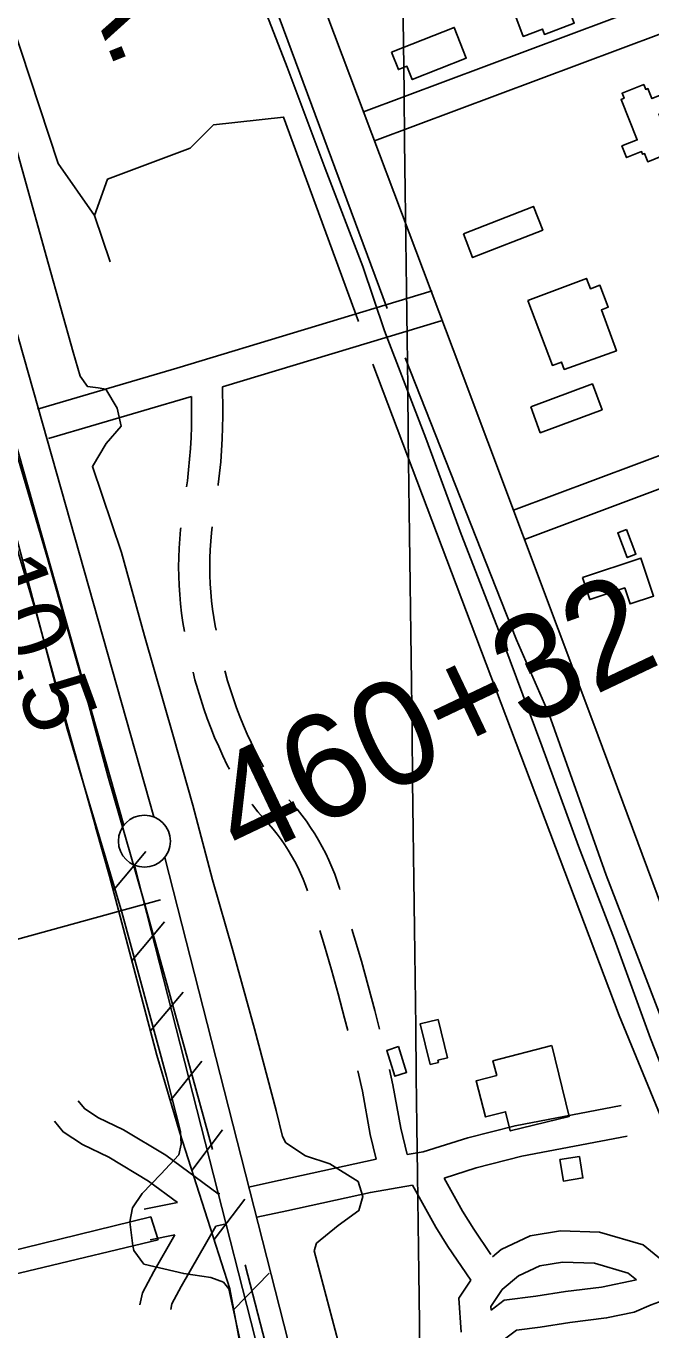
# Model space of a CAD drawing. Extents: x 3715084 to 3753216, y 488173 to 513963.
# Drawn here: x 3734627 to 3735228, y 509308 to 510563 of the extents above; entities that cross this region are included whole.
import ezdxf

# ---------------------------------------------------------------- set-up
doc = ezdxf.new("R2010")
doc.units = 0
for name, color, linetype in [('V-BLDG-OTLN', 7, 'Continuous'), ('V-CHAN-DOCK', 7, 'Continuous'), ('V-FLOD-BASE', 7, 'Continuous'), ('V-GRID-MAJR', 7, 'Continuous'), ('V-LEVE-TOET', 7, 'Continuous'), ('V-RAIL-IDEN', 7, 'Continuous'), ('V-RAIL-TRAK', 7, 'Continuous'), ('V-RIVR-RANG', 7, 'Continuous'), ('V-ROAD-CNTR', 7, 'Continuous'), ('V-RRAP-FSHR', 7, 'Continuous'), ('V-SURV-IDEN', 7, 'Continuous'), ('V-SURV-LINE', 7, 'Continuous'), ('V-TOPO-SHOR', 7, 'Continuous')]:
    doc.layers.add(name, color=color, linetype=linetype)

msp = doc.modelspace()

# ---------------------------------------------------------------- linework, layer by layer
at = {"layer": 'V-BLDG-OTLN'}
for points in [[(3735092.06, 510587.006), (3735191.5530000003, 510625.039), (3735204.356, 510591.548), (3735151.886, 510571.49), (3735154.128, 510565.621), (3735125.534, 510554.691), (3735123.554, 510559.876), (3735105.122, 510552.831)], [(3734978.4080000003, 510537.69200000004), (3735038.662, 510561.447), (3735050.319, 510531.874), (3734998.269, 510511.35500000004), (3734993.233, 510524.128), (3734985.029, 510520.89400000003)], [(3735235.54, 510478.384), (3735246.61, 510450.744), (3735244.2630000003, 510449.804), (3735247.65, 510441.346), (3735224.948, 510432.255), (3735221.796, 510440.125), (3735219.978, 510439.396), (3735218.921, 510442.034), (3735204.558, 510436.281), (3735200.1040000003, 510447.406), (3735214.79, 510453.29000000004), (3735199.231, 510492.136), (3735202.1950000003, 510493.322), (3735200.29, 510498.076), (3735221.073, 510506.401), (3735222.931, 510501.762), (3735225.13, 510502.645), (3735228.972, 510493.052), (3735239.561, 510497.293), (3735245.531, 510482.386)], [(3735047.511, 510362.731), (3735114.948, 510389.181), (3735123.881, 510366.412), (3735056.441, 510339.96400000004)], [(3735109.543, 510298.68), (3735165.923, 510319.98600000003), (3735169.728, 510309.914), (3735178.893, 510313.37700000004), (3735186.909, 510292.164), (3735180.332, 510289.677), (3735194.816, 510250.22500000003), (3735144.628, 510232.358), (3735141.949, 510239.444), (3735133.181, 510236.13)], [(3735112.273, 510196.348), (3735171.69, 510218.456), (3735180.9760000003, 510193.49700000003), (3735121.559, 510171.391)], [(3735204.431, 510078.229), (3735213.6040000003, 510054.46), (3735205.167, 510051.204), (3735195.9960000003, 510074.973)], [(3735162.009, 510032.022), (3735218.38, 510050.854), (3735230.592, 510014.295), (3735207.97, 510006.74), (3735202.826, 510022.145), (3735169.077, 510010.873)], [(3735023.1010000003, 509606.755), (3735032.17, 509569.754), (3735023.005, 509567.507), (3735023.523, 509565.39), (3735015.665, 509563.465), (3735006.078, 509602.58400000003)], [(3734985.134, 509580.61100000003), (3734992.9220000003, 509555.744), (3734981.494, 509552.164), (3734973.7060000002, 509577.031)], [(3735132.579, 509581.612), (3735149.383, 509513.405), (3735092.68, 509499.436), (3735088.0640000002, 509517.956), (3735068.731, 509512.967), (3735059.769, 509547.632), (3735079.667, 509552.684), (3735075.9560000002, 509567.094)], [(3735159.136, 509474.999), (3735162.523, 509454.29600000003), (3735143.778, 509451.226), (3735140.39, 509471.931)]]:
    msp.add_lwpolyline(points, close=True, dxfattribs=at)
at = {"layer": 'V-CHAN-DOCK'}
msp.add_lwpolyline([(3734753.873, 509394.662), (3734518.173, 509338.34), (3734523.119, 509320.768), (3734504.228, 509316.191), (3734551.171, 509163.101), (3734525.73, 509155.626), (3734466.625, 509348.074), (3734746.703, 509416.775), (3734753.873, 509394.662)], dxfattribs=at)
at = {"layer": 'V-FLOD-BASE'}
for points in [[(3734617.88, 510150.913), (3734647.132, 510051.69800000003), (3734680.852, 509933.022), (3734705.541, 509841.245), (3734739.265, 509723.033), (3734765.326, 509629.39400000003), (3734790.0330000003, 509539.929), (3734806.2060000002, 509481.522)], [(3734837.6780000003, 509370.727), (3734866.816, 509257.639), (3734895.972, 509146.402), (3734921.889, 509035.189), (3734946.041, 508934.16500000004), (3734959.523, 508885.956), (3734984.572, 508781.69), (3735003.441, 508713.547), (3735012.892, 508681.55700000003)]]:
    msp.add_lwpolyline(points, dxfattribs=at)
at = {"layer": 'V-GRID-MAJR'}
msp.add_spline([(3735199.485, 493788.957), (3735123.717, 499845.93700000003), (3735047.9050000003, 505906.385), (3734972.094, 511966.84500000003), (3734972.051, 511970.3)], degree=3, dxfattribs=at)
at = {"layer": 'V-LEVE-TOET'}
for points in [[(3734372.562, 511285.919), (3734394.034, 511203.364), (3734418.173, 511122.11600000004), (3734443.149, 511034.66000000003), (3734475.04, 510926.331), (3734500.472, 510840.643), (3734520.733, 510772.712), (3734533.238, 510730.978), (3734543.593, 510697.233), (3734550.556, 510682.117), (3734558.336, 510658.579), (3734571.2800000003, 510616.39900000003), (3734582.007, 510574.235), (3734595.3170000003, 510522.75), (3734622.863, 510424.643), (3734648.252, 510333.64), (3734671.921, 510248.852), (3734678.818, 510225.765), (3734685.824, 510215.96400000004), (3734695.9990000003, 510214.553), (3734703.6240000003, 510213.471), (3734714.41, 510195.03500000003)], [(3734714.41, 510195.03500000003), (3734718.304, 510177.813), (3734703.921, 510161.139), (3734690.508, 510138.86100000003), (3734718.623, 510056.25), (3734740.557, 509975.905), (3734768.551, 509878.681), (3734787.061, 509812.981), (3734805.9620000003, 509741.075), (3734825.7830000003, 509673.14900000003), (3734846.4250000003, 509597.689), (3734867.486, 509519.121), (3734873.485, 509494.271), (3734876.534, 509488.045), (3734895.691, 509475.397), (3734919.055, 509467.917), (3734946.254, 509450.84500000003)], [(3734726.7, 509411.868), (3734728.98, 509425.47000000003), (3734738.393, 509439.124), (3734756.261, 509458.023), (3734773.686, 509476.482), (3734775.984, 509486.65), (3734775.199, 509499.05700000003), (3734761.899, 509551.873), (3734718.9, 509709.897), (3734666.307, 509886.602), (3734616.893, 510073.025), (3734587.613, 510176.2)], [(3734946.254, 509450.84500000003), (3734950.787, 509436.374), (3734947.0330000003, 509422.87200000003), (3734927.134, 509408.458), (3734906.1750000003, 509391.451), (3734904.0330000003, 509384.181), (3734932.815, 509274.992)], [(3734993.502, 508669.826), (3734977.97, 508729.408), (3734951.378, 508835.923), (3734925.1410000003, 508931.36), (3734898.954, 509033), (3734874.429, 509121.336), (3734855.159, 509202.54600000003), (3734834.603, 509288.637), (3734821.7970000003, 509347.648), (3734816.534, 509353.891), (3734804.613, 509358.419), (3734778.511, 509362.175), (3734740.0530000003, 509371.346), (3734730.416, 509384.26900000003), (3734729.433, 509388.821), (3734726.7, 509411.868)]]:
    msp.add_lwpolyline(points, dxfattribs=at)
at = {"layer": 'V-RAIL-TRAK'}
msp.add_lwpolyline([(3734624.696, 511196.909), (3734659.901, 511103.00200000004), (3734697.367, 511003.545), (3734735.275, 510901.775), (3734772.7090000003, 510798.167), (3734810.202, 510701.936), (3734840.432, 510620.061), (3734877.921, 510523.368), (3734914.48, 510425.76300000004), (3734950.602, 510331.389), (3734971.639, 510269.476), (3735011.5160000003, 510166.25), (3735045.349, 510073.74), (3735086.454, 509968.256), (3735123.011, 509870.19), (3735158.194, 509773.516), (3735192.971, 509683.764), (3735227.705, 509588.479), (3735266.5530000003, 509489.00800000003), (3735311.687, 509368.27400000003), (3735346.413, 509272.065)], dxfattribs=at)
at = {"layer": 'V-RIVR-RANG'}
msp.add_line((3734755.952, 509722.0120000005), (3734003.887, 509515.0900000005), dxfattribs=at)
at = {"layer": 'V-ROAD-CNTR'}
for points in [[(3734757.0934467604, 510996.1809814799), (3734836.8872871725, 510778.3244171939), (3734909.704141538, 510591.088791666), (3735037.5398858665, 510251.49147086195), (3735172.1446166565, 509893.3751870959), (3735368.1062247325, 509366.4802408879), (3735518.567923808, 508970.7060324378), (3735697.995564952, 508490.09299366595), (3735884.889191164, 507995.09998365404), (3736013.141934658, 507646.88968007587)], [(3734951.40305814, 510480.40201303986), (3735227.49250596, 510583.700806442)], [(3734961.915037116, 510452.3040692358), (3735238.0734847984, 510555.62886258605)], [(3735017.39292616, 510307.8333581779), (3734771.8634172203, 510233.5635067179), (3734637.762685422, 510194.15258553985)], [(3735026.0789087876, 510279.1174156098), (3734815.5719523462, 510215.4422977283)], [(3734815.571952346, 510215.4422977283), (3734815.8051249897, 510209.4497048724), (3734816.0268591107, 510198.44306945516), (3734816.0371284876, 510187.4312174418), (3734815.8348993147, 510176.4235858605), (3734815.4274062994, 510165.4223008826), (3734814.8092821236, 510154.4285208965), (3734813.980746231, 510143.4491369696), (3734812.9439510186, 510132.4899036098), (3734811.699721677, 510121.5505406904), (3734811.5606516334, 510120.5058936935)], [(3734785.860308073, 510206.40832615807), (3734648.2546644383, 510165.96864190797)], [(3734785.860308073, 510206.4083261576), (3734786.0271408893, 510198.12693054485), (3734786.0368715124, 510187.6927825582), (3734785.8451006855, 510177.25441413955), (3734785.458593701, 510166.81969911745), (3734784.8727178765, 510156.39947910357), (3734784.087253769, 510145.9908630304), (3734783.104048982, 510135.59809639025), (3734781.9242783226, 510125.2254593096), (3734781.1451275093, 510119.37274270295)], [(3735095.6677696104, 510096.899780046), (3735371.990216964, 510200.31557321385)], [(3735106.183748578, 510068.80383623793), (3735382.5711958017, 510172.24362935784)], [(3734775.4838794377, 510079.7828596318), (3734775.303092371, 510078.19036301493), (3734774.52095607, 510069.2704587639), (3734773.962211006, 510060.3368040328), (3734773.6331501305, 510051.3853035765), (3734773.5308197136, 510042.43348052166), (3734773.654070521, 510033.4810850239), (3734774.0071544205, 510024.52967693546), (3734774.586799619, 510015.5958300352), (3734775.3932066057, 510006.6773030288), (3734776.4271325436, 509997.7834512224), (3734777.6846344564, 509988.91722718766), (3734779.15223809, 509980.1859667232)], [(3734805.8065368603, 510080.9276347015), (3734805.154907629, 510075.1876369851), (3734804.4390439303, 510067.0235412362), (3734803.9277889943, 510058.8491959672), (3734803.6268498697, 510050.66269642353), (3734803.5331802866, 510042.46851947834), (3734803.645929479, 510034.2789149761), (3734803.96884558, 510026.0923230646), (3734804.4992003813, 510017.9181699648), (3734805.2367933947, 510009.7606969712), (3734806.1828674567, 510001.6225487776), (3734807.3333655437, 509993.51077281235), (3734808.6911388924, 509985.4329291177), (3734809.4739155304, 509981.4007192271)], [(3734787.355816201, 509941.04460140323), (3734789.260794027, 509933.6404091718), (3734791.902738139, 509924.2455648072), (3734794.750398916, 509914.91173811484), (3734797.804625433, 509905.64245560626), (3734801.0601774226, 509896.44202759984), (3734804.520754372, 509887.3169944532), (3734808.1799431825, 509878.26891258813), (3734812.0402976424, 509869.3048983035), (3734816.0954533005, 509860.4297171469), (3734820.345903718, 509851.64517690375), (3734822.4049502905, 509847.61965212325)], [(3734818.0014295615, 509942.3326766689), (3734818.2312059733, 509941.4395908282), (3734820.693261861, 509932.68443519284), (3734823.347601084, 509923.98426188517), (3734826.195374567, 509915.3415443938), (3734829.2298225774, 509906.7659724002), (3734832.4552456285, 509898.26100554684), (3734835.8660568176, 509889.8270874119), (3734839.463702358, 509881.4731016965), (3734843.2445467, 509873.1982828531), (3734847.206096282, 509865.01082309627), (3734851.3479434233, 509856.91333344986), (3734855.2006291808, 509849.77481165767)], [(3734843.868426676, 509813.9740611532), (3734844.460455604, 509813.197489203), (3734849.698598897, 509806.74346173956), (3734855.132700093, 509800.45095460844), (3734860.4065711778, 509794.70972825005), (3734864.4294927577, 509789.9742800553), (3734868.32513893, 509785.0724981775), (3734872.0569861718, 509780.0475742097), (3734875.6216123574, 509774.9009365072), (3734879.018303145, 509769.64079629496), (3734882.239647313, 509764.27343435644), (3734885.282025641, 509758.804386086), (3734888.1461579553, 509753.2365277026), (3734890.8254369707, 509747.57656237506), (3734893.319395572, 509741.83461455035), (3734895.6230375, 509736.01386297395), (3734897.573726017, 509730.56958298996)], [(3734879.609639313, 509818.15106123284), (3734882.8934288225, 509814.57627175), (3734887.6105072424, 509809.0237199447), (3734892.1168610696, 509803.3535018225), (3734896.437013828, 509797.53642579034), (3734900.560387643, 509791.5830634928), (3734904.4876968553, 509785.5012037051), (3734908.2163526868, 509779.28856564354), (3734911.7359743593, 509772.961613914), (3734915.0498420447, 509766.51947229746), (3734918.1485630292, 509759.9734376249), (3734921.0326044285, 509753.33338544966), (3734923.6989625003, 509746.5961370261), (3734926.141787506, 509739.7783272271), (3734928.3086918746, 509733.04394890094), (3734928.6393849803, 509731.97868302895)], [(3734940.337565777, 509693.72860072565), (3734942.5763267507, 509686.251293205), (3734949.3561980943, 509662.7511603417), (3734955.8986092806, 509639.1825818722), (3734962.2046573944, 509615.54722777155), (3734966.8697289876, 509597.32117155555)], [(3734909.4289423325, 509692.3686075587), (3734913.7936732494, 509677.790706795), (3734920.4898019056, 509654.5808396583), (3734926.9513907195, 509631.30341812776), (3734933.1793426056, 509607.9607722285), (3734936.2314439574, 509596.0364598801)], [(3734945.8376437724, 509557.207878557), (3734950.373219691, 509537.8830912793), (3734957.9478369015, 509495.98174060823), (3734963.490112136, 509472.25725770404)], [(3734976.3581118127, 509558.4636597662), (3734979.7567803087, 509543.98290872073), (3734987.3341630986, 509502.0662593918), (3734993.266878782, 509476.6704416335)], [(3734676.8324267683, 509528.47132106), (3734682.811595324, 509520.944931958), (3734695.6725696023, 509512.51594881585), (3734720.43352008, 509500.64897254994), (3734761.2844383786, 509476.10902162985), (3734811.66333762, 509438.9720959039)], [(3735199.3725622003, 509524.05292574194), (3735097.28776637, 509504.537964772), (3735051.648857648, 509492.91298802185), (3735008.9409430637, 509479.29501525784), (3734993.2668787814, 509476.6704416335)], [(3734654.069975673, 509508.8953001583), (3734662.327636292, 509498.500976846), (3734680.902599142, 509486.32800119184), (3734706.1955485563, 509474.20502543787), (3734744.6224717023, 509451.12107160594), (3734772.52841589, 509430.55011274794)], [(3735205.0045509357, 509494.586984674), (3735103.8117533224, 509475.2420233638), (3735059.914841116, 509464.06104572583), (3735028.9879029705, 509454.19906544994)], [(3734963.490112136, 509472.2572577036), (3734871.34321826, 509452.048069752), (3734840.790279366, 509445.3540831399)], [(3734998.599963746, 509447.146079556), (3734958.127044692, 509440.36909310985), (3734877.767205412, 509422.74412835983), (3734848.6662636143, 509416.36814111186)], [(3735054.7688514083, 509355.75626233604), (3735032.485895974, 509388.403197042), (3735020.8869191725, 509406.92016000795), (3734998.599963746, 509447.146079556)], [(3735074.05281284, 509380.7182124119), (3735057.59784575, 509404.8271641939), (3735046.7388674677, 509422.16412951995), (3735028.9879029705, 509454.19906544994)], [(3734772.52841589, 509430.55011274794), (3734740.4494800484, 509424.2061254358)], [(3734811.66333762, 509438.97109590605), (3734813.1423346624, 509439.295095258)], [(3734809.275342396, 509407.7371583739), (3734775.920409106, 509349.647274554), (3734767.0794267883, 509333.03930777), (3734765.8789730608, 509327.7185322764)], [(3734819.3583222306, 509409.94615395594), (3734809.275342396, 509407.7371583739)], [(3734769.925421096, 509399.45517493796), (3734749.6644616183, 509364.1692455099), (3734738.70348354, 509343.5752866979), (3734736.1003055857, 509332.03825109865)], [(3734769.925421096, 509399.45517493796), (3734746.269468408, 509394.7761842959)], [(3735241.6554776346, 509368.94323596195), (3735238.0424848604, 509375.3602231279), (3735220.414520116, 509389.77819429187), (3735178.62760369, 509402.11216962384), (3735140.9136791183, 509403.41416701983), (3735111.913737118, 509398.69517645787), (3735084.010792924, 509385.44620295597), (3735075.674809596, 509378.3422171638)], [(3735363.540233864, 509379.13721557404), (3735345.2132705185, 509372.135229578), (3735317.538325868, 509357.3392591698), (3735275.7074095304, 509348.3332771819), (3735252.8834551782, 509341.0372917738), (3735228.185504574, 509332.1933094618), (3735211.8725372, 509325.1483235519), (3735185.314590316, 509319.4733349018), (3735149.8406612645, 509315.172343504), (3735121.531717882, 509310.63535257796), (3735098.5627638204, 509307.79435825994), (3735078.159804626, 509292.306389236), (3735061.46783801, 509280.52841279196), (3735060.500839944, 509279.86941410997)], [(3735213.9885329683, 509356.2772612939), (3735206.1105487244, 509362.72024840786), (3735173.78761337, 509372.26222932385), (3735142.8236752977, 509373.3302271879), (3735120.935719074, 509369.7692343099), (3735100.456760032, 509360.04425375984), (3735084.884791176, 509346.7742802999), (3735073.90281314, 509330.4593129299), (3735074.14781265, 509326.92431999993)], [(3735054.7688514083, 509355.75626233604), (3735043.2628744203, 509338.66529651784), (3735045.5258698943, 509305.968361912)], [(3735213.9885329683, 509356.2772612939), (3735180.364600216, 509349.09327566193), (3735145.6606696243, 509344.88428408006), (3735117.315726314, 509340.3432931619), (3735086.860787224, 509336.5743007), (3735074.14781265, 509326.92431999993)]]:
    msp.add_lwpolyline(points, dxfattribs=at)
at = {"layer": 'V-RRAP-FSHR'}
for p, q in [((3734710.451, 509731.014), (3734741.947, 509768.33)), ((3734728.3740000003, 509663.348), (3734759.87, 509700.663)), ((3734746.296, 509595.681), (3734777.792, 509632.99700000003)), ((3734765.507, 509528.375), (3734795.898, 509566.596)), ((3734786.21, 509461.512), (3734815.739, 509500.402)), ((3734807.599, 509394.859), (3734837.128, 509433.75)), ((3734826.503, 509327.579), (3734860.683, 509362.454))]:
    msp.add_line(p, q, dxfattribs=at)
for points in [[(3734592.429, 510145.362), (3734608.671, 510091.793), (3734636.73, 509997.085), (3734671.094, 509872.674), (3734706.865, 509744.555), (3734752.501, 509572.255), (3734774.63, 509497.596)], [(3734693.608, 509792.038), (3734706.865, 509744.555), (3734752.501, 509572.255)], [(3734752.501, 509572.255), (3734774.63, 509497.596), (3734822.7660000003, 509347.59500000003), (3734845.958, 509223.39)], [(3734822.7660000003, 509347.59500000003), (3734846.791, 509218.929), (3734906.342, 508999.67), (3734988.154, 508684.124)]]:
    msp.add_lwpolyline(points, dxfattribs=at)
at = {"layer": 'V-SURV-LINE'}
for points in [[(3734253.8454448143, 511554.65021586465), (3734749.616707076, 509801.67510014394)], [(3734720.751321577, 509793.5026101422), (3734224.980348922, 511546.47670185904)], [(3734760.0918846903, 509762.7164219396), (3735520.4526038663, 506781.34756336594)], [(3735491.3812188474, 506773.9411720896), (3734731.020565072, 509755.3097742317)]]:
    msp.add_lwpolyline(points, dxfattribs=at)
msp.add_circle((3734740.61973, 509778.36772000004), 25, dxfattribs=at)
at = {"layer": 'V-TOPO-SHOR'}
msp.add_line((3734974.062995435, 510290.9118382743), (3734782.278410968, 510808.97928722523), dxfattribs=at)
for points in [[(3734692.612890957, 510380.57735828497), (3734657.7429665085, 510430.3915360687), (3734558.114610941, 510731.7673116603)], [(3734946.6651976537, 510278.45829382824), (3734874.434639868, 510475.2242960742), (3734807.18549986, 510467.75216940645), (3734784.769119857, 510445.33578940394), (3734705.0664354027, 510415.4472827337), (3734692.612890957, 510380.57735828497), (3734707.557144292, 510335.7445982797)], [(3734960.490960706, 510237.5355901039), (3735197.370828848, 509610.5006450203), (3735294.9095980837, 509373.6207768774)], [(3734991.49795766, 510243.58836937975), (3735098.5984398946, 509972.1011004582), (3735129.987, 509900.25200000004)], [(3735129.987, 509900.25200000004), (3735157.182, 509823.52400000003), (3735185.061, 509745.487), (3735214.432, 509669.174), (3735241.244, 509598.971), (3735264.221, 509537.92600000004)]]:
    msp.add_lwpolyline(points, dxfattribs=at)

# ---------------------------------------------------------------- texts
at = {"layer": 'V-RAIL-IDEN'}
msp.add_text('LA.', height=82.99999800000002, rotation=291.8015464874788, dxfattribs=at).set_placement((3734652.4875950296, 510674.1465134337))
at = {"layer": 'V-RIVR-RANG'}
msp.add_text('10.5', height=66.99999999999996, rotation=289.9483257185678, dxfattribs=at).set_placement((3734575.102531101, 510040.8995444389))
at = {"layer": 'V-SURV-IDEN'}
msp.add_text('460+32.4', height=100.00000000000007, rotation=25.454770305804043, dxfattribs=at).set_placement((3734834.359757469, 509757.1367954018))

doc.saveas('drawing.dxf')
